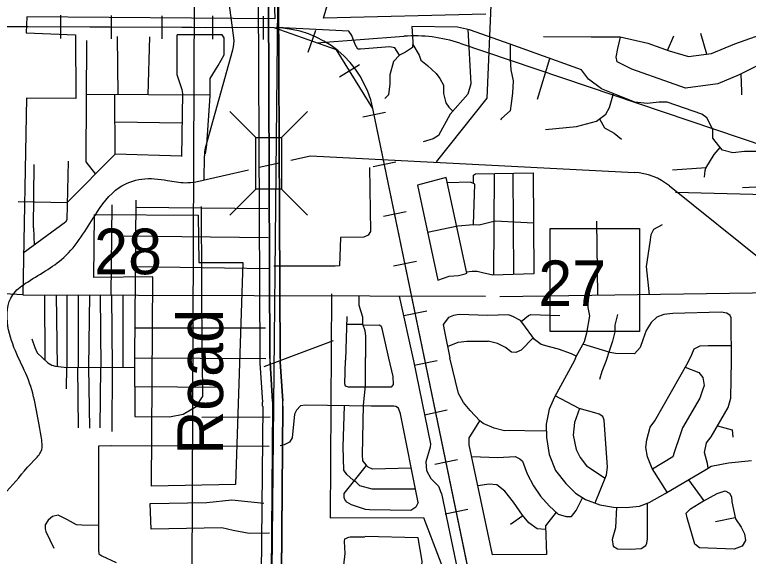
# Model space of a CAD drawing. Extents: x 408847 to 817539, y 923858 to 1151780.
# Drawn here: x 492123 to 499357, y 1084288 to 1089632 of the extents above; entities that cross this region are included whole.
import ezdxf

# ---------------------------------------------------------------- set-up
doc = ezdxf.new("R2010")
doc.units = 0
for name, color, linetype in [('Bridges', 7, 'Continuous'), ('Cities Incorporated Area', 7, 'Continuous'), ('County Roads Related Text', 7, 'Continuous'), ('County Route Divided Highway Outline and Fill', 7, 'Continuous'), ('County Routes Highway Center Lines', 7, 'Continuous'), ('Level 12', 7, 'Continuous'), ('Level 3', 7, 'Continuous'), ('Level 43', 7, 'Continuous'), ('Level 8', 7, 'Continuous'), ('Local Roads Paved', 7, 'Continuous'), ('Masks for Text', 7, 'Continuous'), ('Narrow River Creek and Branch and Slough', 7, 'Continuous'), ('Quad Borders', 7, 'Continuous'), ('Railroads', 7, 'Continuous'), ('Section Lines', 7, 'Continuous')]:
    doc.layers.add(name, color=color, linetype=linetype)

msp = doc.modelspace()

# ---------------------------------------------------------------- linework, layer by layer
at = {"layer": 'Bridges'}
for p, q in [((494499.3, 1088420.9), (494243.3, 1088676.9)), ((494755.3, 1088420.9), (495011.3, 1088676.9)), ((494499.3, 1087908.9), (494243.3, 1087652.9)), ((494755.3, 1087908.9), (495011.3, 1087652.9))]:
    msp.add_line(p, q, dxfattribs=at)
msp.add_lwpolyline([(494499.3, 1087908.9), (494499.3, 1088420.9), (494755.3, 1088420.9), (494755.3, 1087908.9)], close=True, dxfattribs=at)
at = {"layer": 'Cities Incorporated Area'}
for p, q in [((494676.8, 1090106.1), (494686.8, 1089592.2)), ((495168.6, 1089596.2), (495308.6, 1090098.1)), ((492241.9, 1089610.6), (492235.9, 1089452.7)), ((493866.4, 1089596.6), (492241.9, 1089610.6)), ((496770.2, 1089638.2), (495168.6, 1089596.2)), ((494686.8, 1089592.2), (493866.4, 1089596.6)), ((492235.9, 1089452.7), (492723.5, 1089432.7)), ((492723.5, 1089432.7), (492725.5, 1088803.3)), ((492239.9, 1088809.3), (492201.5, 1086869)), ((492725.5, 1088803.3), (492239.9, 1088809.3)), ((492201.5, 1086869), (492022.1, 1086877))]:
    msp.add_line(p, q, dxfattribs=at)
at = {"layer": 'County Route Divided Highway Outline and Fill'}
for p, q in [((494520.2, 1091038.6), (494539, 1086238.6)), ((494620.2, 1091039), (494639, 1086239)), ((494720.2, 1091039.4), (494739, 1086239.4)), ((494739, 1086239.4), (494720.2, 1091039.4)), ((494740.2, 1086207.4), (494766.4, 1085821.5)), ((494766.4, 1085821.5), (494740.2, 1086207.4)), ((494540.6, 1086193.9), (494566.8, 1085807.9)), ((494640.4, 1086200.7), (494666.6, 1085814.7)), ((494568, 1085769.8), (494505.3, 1078336)), ((494668, 1085769), (494605.3, 1078335.2)), ((494768, 1085768.2), (494705.3, 1078334.3)), ((494705.3, 1078334.3), (494768, 1085768.2))]:
    msp.add_line(p, q, dxfattribs=at)
for centre, radius, start, end in [((495239, 1086241.3), 700, 180.22504, 183.88551), ((495239, 1086241.3), 600, 180.22504, 183.88551), ((495239, 1086241.3), 500, 180.22504, 183.88551), ((495239, 1086241.3), 500, 180.22504, 183.88551), ((494068, 1085774.1), 500, 359.51675, 3.88558), ((494068, 1085774.1), 600, 359.51675, 3.88558), ((494068, 1085774.1), 700, 359.51675, 3.88558), ((494068, 1085774.1), 700, 359.51675, 3.88558)]:
    msp.add_arc(centre, radius, start, end, dxfattribs=at)
at = {"layer": 'County Routes Highway Center Lines'}
for p, q in [((494639, 1086239), (494620.2, 1091039)), ((494666.6, 1085814.7), (494640.4, 1086200.7)), ((494605.3, 1078335.2), (494668, 1085769))]:
    msp.add_line(p, q, dxfattribs=at)
for centre, start, end in [((495239, 1086241.3), 180.22504, 183.88551), ((494068, 1085774.1), 359.51675, 3.88558)]:
    msp.add_arc(centre, 600, start, end, dxfattribs=at)
at = {"layer": 'Level 12'}
for p, q in [((494534.7, 1088126.2), (494729.5, 1088170.3)), ((493907.5, 1087984.3), (494428, 1088102.1)), ((494583.7, 1086162.1), (495266.4, 1086418.3))]:
    msp.add_line(p, q, dxfattribs=at)
at = {"layer": 'Level 3'}
for p, q in [((493999.9, 1089505.4), (494502.6, 1089509.3)), ((495100.2, 1089355.3), (495961.1, 1089419.2)), ((496513, 1089349.4), (499897.4, 1088205.8))]:
    msp.add_line(p, q, dxfattribs=at)
msp.add_arc((496064.8, 1088023.1), 1400, 71.32975, 94.24851, dxfattribs=at)
at = {"layer": 'Level 8'}
for p, q in [((494620.2, 1091039), (494639, 1086239)), ((494640.4, 1086200.7), (494666.6, 1085814.7)), ((494668, 1085769), (494605.3, 1078335.2))]:
    msp.add_line(p, q, dxfattribs=at)
for centre, start, end in [((495239, 1086241.3), 180.22504, 183.88551), ((494068, 1085774.1), 359.51675, 3.88558)]:
    msp.add_arc(centre, 600, start, end, dxfattribs=at)
at = {"layer": 'Local Roads Paved'}
for p, q in [((493143.6, 1088842.3), (493137.3, 1089417.6)), ((493437.6, 1088841.2), (493456.6, 1089413)), ((498561, 1089278.8), (498623.1, 1089423.7)), ((498947.5, 1089243.2), (498887.3, 1089447.8)), ((497278.1, 1088799), (497399.3, 1089199.1)), ((494048.9, 1088838.9), (492831.9, 1088843.5)), ((493771.6, 1088561), (493114.2, 1088570.4)), ((492641.7, 1087778.9), (493114.2, 1088255.6)), ((492309, 1087528.8), (492313.7, 1088153.7)), ((498608.7, 1088099.6), (498940.5, 1088123.3)), ((496850.3, 1088065.7), (496845.6, 1087062.9)), ((497035.4, 1088068.8), (497040.1, 1087069.6)), ((492156.3, 1087788), (492641.7, 1087778.9)), ((493081.8, 1087757), (493072.4, 1086866.2)), ((493317.2, 1087733.9), (494618.1, 1087720)), ((493970.3, 1086252.4), (493965.6, 1087738.5)), ((497859.1, 1087595), (497868.4, 1086861.1)), ((492309, 1087528.8), (492314.2, 1087357.3)), ((493202.1, 1087451.5), (494622.7, 1087432.9)), ((493317.8, 1087145.9), (494627.3, 1087127.4)), ((492201.5, 1086869), (496765.2, 1086854.2)), ((492415.4, 1086868.3), (492420.3, 1086225.4)), ((492531, 1086867.9), (492542.1, 1086162.2)), ((492637.6, 1086867.6), (492637.6, 1086154)), ((492748.6, 1086867.2), (492748.6, 1086153.5)), ((492860, 1086866.8), (492849, 1086153)), ((492966.1, 1086866.5), (492971.5, 1086152.4)), ((493077.1, 1086866.1), (493082.5, 1086151.8)), ((493188.2, 1086865.8), (493188.2, 1086247.8)), ((495915.5, 1086856), (496054.4, 1086215.4)), ((495397.3, 1086655.2), (495383.4, 1086224.7)), ((495554.3, 1086576.9), (495394.7, 1086573.9)), ((494594.9, 1086539.4), (493313.2, 1086539.4)), ((493190.6, 1086250.4), (493190.6, 1086151.3)), ((493972.7, 1086240.8), (493976.1, 1085860.5)), ((492634.3, 1086154), (492629.6, 1085941.6)), ((492743.3, 1086153.5), (492749.1, 1085556.3)), ((492850.4, 1086153), (492862, 1085553)), ((492967.3, 1086152.4), (492961.6, 1085556.3)), ((493084, 1086151.8), (493081.1, 1085519.8)), ((494148.7, 1085955.2), (493307.1, 1085961.9)), ((497364.4, 1085523.8), (496940.9, 1085528.5)), ((494633.4, 1085370.6), (493069.8, 1085377.3)), ((496887.4, 1085261), (496630.5, 1085268.2)), ((495370.3, 1084909), (495592, 1085185.4)), ((498767.5, 1085044.2), (498916.8, 1084834.1)), ((496074.4, 1084952.2), (495649, 1084949.1)), ((497133.4, 1084688.9), (497010.3, 1084603.4)), ((499032.9, 1084630.4), (499228.9, 1084669.7))]:
    msp.add_line(p, q, dxfattribs=at)
for points in [[(495534.3, 1089292.6), (495506.5, 1089292.6), (495478.8, 1089338.9), (495446.4, 1089426.8), (495418.6, 1089468.5), (494706, 1089505.6)], [(497007.9, 1089339.6), (496608.6, 1089483.9), (496488.5, 1089507.9), (496038.2, 1089513.9), (496050.2, 1089363.7), (496044.2, 1089309.6), (495978.1, 1089261.6), (495918.1, 1089231.6), (495858, 1089171.5), (495822, 1089039.3), (495822, 1088949.2), (495810, 1088841.1), (495774, 1088805)], [(496590.6, 1089489.9), (496620.6, 1088949.2), (496590.6, 1088847.1), (496416.5, 1088648.8), (496302.4, 1088438.6), (496248.3, 1088408.5), (496152.3, 1088378.5)], [(494002.7, 1088260.2), (494016.5, 1088348.2), (494048.9, 1088829.6), (494048.9, 1089000.9), (494127.6, 1089130.6), (494187.7, 1089237), (494187.7, 1089403.7), (494169.2, 1089431.5), (493725, 1089431.5), (493720.4, 1089426.8), (493720.4, 1089042.6), (493771.3, 1088894.5), (493775.9, 1088852.8), (493766.7, 1088232.4)], [(497338.2, 1089417.7), (497806.5, 1089411.7), (498022.7, 1089411.7), (498094.7, 1089411.7), (498364.9, 1089351.7), (498575.1, 1089273.6), (498767.2, 1089219.5), (498995.4, 1089249.5), (499223.6, 1089345.6), (499427.7, 1089417.7), (499535.8, 1089405.7), (499571.9, 1089369.7), (499583.9, 1089303.6), (499607.9, 1089183.5), (499595.9, 1088768.9)], [(500044.8, 1089159.7), (499595.9, 1089153.4), (499469.8, 1089141.4), (499265.6, 1089039.3), (499055.5, 1088949.2), (498737.2, 1088907.1), (498581.1, 1088961.2), (498208.8, 1089093.3), (498064.7, 1089165.4), (498052.7, 1089213.5), (498070.7, 1089297.6), (498096, 1089411.4)], [(492831.9, 1089375.9), (492822.7, 1088213.9), (492822.7, 1088181.5), (492918.5, 1088058.2)], [(495918.1, 1089231.6), (495870.1, 1089303.6), (495822, 1089315.7), (495534.3, 1089292.6)], [(496047.2, 1089336.7), (496110.2, 1089231.6), (496128.3, 1089183.5), (496194.3, 1089129.4), (496278.4, 1089051.3), (496314.4, 1089003.3), (496350.4, 1088937.2), (496350.4, 1088853.1), (496374.4, 1088763), (496404.5, 1088720.9), (496444.6, 1088680.8)], [(499451.8, 1088282.4), (499319.7, 1088282.4), (499205.6, 1088270.3), (499103.5, 1088294.4), (499067.5, 1088336.4), (499007.4, 1088414.5), (499007.4, 1088498.6), (498947.4, 1088612.8), (498899.3, 1088648.8), (498557.1, 1088768.9), (498479, 1088768.9), (498358.9, 1088756.9), (498238.8, 1088768.9), (497908.6, 1088901.1), (497782.5, 1088997.2), (497722.5, 1089075.3), (497710.5, 1089087.3), (497007.9, 1089339.6), (497007.9, 1089189.5), (497013.9, 1089087.3), (497037.9, 1088979.2), (497031.9, 1088859.1), (497019.9, 1088756.9), (497007.9, 1088684.8), (496923.9, 1088606.7), (496911.8, 1088594.7)], [(499283.8, 1089048.4), (499288.9, 1088872.7), (499288.9, 1088840.3)], [(493766.7, 1088237.1), (493114.2, 1088255.6), (493109.5, 1088842.5)], [(497356.2, 1088498.6), (497662.4, 1088528.7), (497860.6, 1088582.7), (497950.6, 1088648.8), (497986.7, 1088714.9), (498028.7, 1088853)], [(497888.3, 1088603), (497938.6, 1088516.6), (498034.7, 1088462.6), (498106.7, 1088402.5)], [(498923.4, 1088030.2), (498932.6, 1088095), (498937.2, 1088118.1), (499020.5, 1088252.4), (499079.6, 1088322.3)], [(492651.5, 1088186.1), (492637.6, 1087607.5), (492623.7, 1087584.3), (492207.2, 1087278.8)], [(495622.2, 1088122.7), (495631.5, 1087493.1), (495608.3, 1087456.1), (495566.7, 1087437.6), (495335.3, 1087432.9), (495326.1, 1087155.2), (495284.4, 1087150.5), (494678.2, 1087150.5)], [(496379, 1088027), (496096, 1087951.5), (496295, 1087011.7), (496406.1, 1087053.4), (496498.6, 1087058), (496563.4, 1087076.5), (496581.9, 1087081.1), (496379, 1088027)], [(497234.4, 1088072.1), (497243.6, 1087076.5), (496836.4, 1087062.6), (496734.6, 1087085.8), (496683.7, 1087099.6), (496632.8, 1087099.6), (496579.4, 1087093)], [(496646.7, 1087966.9), (496646.7, 1088048.7), (496665.2, 1088062.6), (497234.4, 1088072.1)], [(496646.4, 1087562.6), (496660.6, 1087960.7), (496618.9, 1087979.3), (496390.3, 1087974.2)], [(499298.2, 1087928.3), (499497.1, 1087937.6), (499571.2, 1087919.1), (499603.6, 1087900.6), (499677.6, 1087900.6), (499733.1, 1087895.9), (499774.8, 1087900.6), (499816.4, 1087933)], [(493317.8, 1087803.3), (493303.9, 1086247.8), (494599.6, 1086238.5)], [(496194.8, 1087485.2), (496494, 1087548.7), (496646.7, 1087562.6), (496702.2, 1087558), (496859.6, 1087599.6), (497238.9, 1087579.9)], [(498506.9, 1087558), (498423.6, 1087511.7), (498395.8, 1087460.7), (498386.6, 1087386.7), (498349.6, 1087145.9), (498380.4, 1086868.5)], [(495515.8, 1086856.8), (495515.8, 1086766.3), (495552.8, 1086650.5), (495552.8, 1086581.1), (495575.9, 1086516.3), (495580.6, 1086460.7), (495580.6, 1086247.8)], [(503847.9, 1086901.3), (499397.7, 1086883.2), (496905.8, 1086847.2)], [(497761.2, 1086859.6), (497775.8, 1086743.2), (497789.6, 1086659.8), (497761.9, 1086488.6), (497738.7, 1086405.2), (497655.5, 1086257.1), (497644.6, 1086219.5)], [(496788.3, 1086664.4), (496506, 1086673.7), (496450.5, 1086664.4), (496399.6, 1086645.9), (496348.7, 1086576.5), (496362.6, 1086507), (496413.5, 1086247.8)], [(497659.5, 1086264.3), (497613.8, 1086284.9), (497484.2, 1086331.1), (497396.3, 1086354.3), (497313, 1086377.4), (497248.2, 1086428.4), (497132.6, 1086585.8), (497109.4, 1086613.5), (497035.4, 1086655.2), (496993.7, 1086669.1), (496788.3, 1086664.4)], [(497117.1, 1086604.4), (497188.1, 1086664.5), (497211.2, 1086673.7), (497498.1, 1086664.5)], [(499191.7, 1086220), (499187.1, 1086608.9), (499187.1, 1086641.3), (499177.9, 1086664.5), (499145.5, 1086687.6), (499089.9, 1086696.9), (498613.3, 1086683), (498525.4, 1086673.7), (498456, 1086646), (498400.5, 1086595), (498349.6, 1086516.3), (498317.2, 1086423.7), (498289.4, 1086349.7), (498233.9, 1086284.9), (498048.8, 1086289.5), (497993.3, 1086298.7), (497724.9, 1086382.1)], [(498067.3, 1086673.7), (498039.5, 1086567.3), (498039.5, 1086502.4), (498016.4, 1086409.8), (497988.6, 1086321.9), (497951.6, 1086210.8)], [(495557.8, 1086567.1), (495719.4, 1086571.8), (495737.9, 1086558), (495742.5, 1086534.8), (495808.5, 1086244.1)], [(492291, 1086433.1), (492320.9, 1086346.8), (492344.1, 1086296.9), (492400.5, 1086243.8), (492450.3, 1086197.3), (492490.2, 1086174.1), (492526.7, 1086164.1), (492609.7, 1086154.1), (493306.1, 1086150.7)], [(497236.4, 1086444.5), (497118.7, 1086321.9), (497063.2, 1086298.7), (497021.5, 1086303.4), (496961.4, 1086349.7), (496882.7, 1086386.7), (496790.1, 1086409.8)], [(496391.5, 1086359.6), (496496.8, 1086400.6), (496580.1, 1086409.8), (496790.1, 1086409.8)], [(498764.1, 1086204.4), (498798.4, 1086280.2), (498821.5, 1086335.8), (498881.7, 1086363.6), (498960.4, 1086368.2), (499190, 1086368.2)], [(493305.5, 1086254.1), (493308.8, 1085666.2), (493650.7, 1085662.9), (493783.5, 1085689.5), (493913, 1085765.9), (493976.1, 1085860.5)], [(495808.5, 1086244.1), (495808.5, 1086244.1), (495851.7, 1086061.5), (495855, 1085981.7), (495835.1, 1085958.5), (495413.5, 1085958.5), (495383.6, 1085968.5), (495377, 1085988.4), (495383.4, 1086224.7)], [(495579.5, 1086250.8), (495579.5, 1085971.8), (495559.6, 1085779.1), (495549.6, 1085290.9), (495552.9, 1085231.1), (495589.4, 1085188), (495609.9, 1085167.5)], [(496054.4, 1086215.4), (496223.5, 1085397.2), (496220.2, 1085364), (496177, 1085221.2), (496183.7, 1085134.8), (496226.8, 1085055.1), (496270, 1085011.9), (496303.2, 1084978.7), (496329.7, 1084912.3)], [(496953.8, 1085526.7), (496850.9, 1085553.3), (496741.4, 1085599.8), (496708.2, 1085626.4), (496615.2, 1085726), (496548.8, 1085805.7), (496499, 1085895.4), (496413.5, 1086247.8)], [(497644.6, 1086219.5), (497445.3, 1085857.2), (497394.4, 1085741.4), (497362, 1085593.3), (497366.7, 1085459), (497394.4, 1085292.4), (497454.6, 1085135), (497556.4, 1085005.3), (497653.6, 1084912.8), (497750.7, 1084847.9), (497894.2, 1084797), (498028.4, 1084773.9), (498153.3, 1084769.2), (498282.9, 1084783.1), (498380, 1084820.2), (498537.4, 1084908.1), (498944.6, 1085148.9), (498990.9, 1085176.6), (499162.1, 1085209), (499388.8, 1085232.2)], [(497951.6, 1086210.8), (497912.7, 1086111.8), (497889.5, 1086033.1)], [(498558.4, 1084920.6), (498407.8, 1085153.5), (498361.5, 1085269.2), (498347.7, 1085361.8), (498356.9, 1085435.9), (498389.3, 1085560.9), (498435.6, 1085625.7), (498764.1, 1086204.4)], [(498961.4, 1085159), (498953.8, 1085204.4), (498926.1, 1085310.9), (498944.6, 1085408.1), (498990.9, 1085468.3), (499157.4, 1085755.3), (499185.2, 1085847.9), (499191.7, 1086220)], [(498734.8, 1086152.8), (498870.5, 1086102.5), (498907.6, 1086051.6), (498921.4, 1085972.9), (498902.9, 1085917.4), (498879.8, 1085847.9), (498708.6, 1085556.3), (498685.5, 1085486.8), (498625.3, 1085310.9), (498611.4, 1085269.2), (498411.7, 1085147.4)], [(497845.5, 1084814.3), (497959, 1085093.3), (497968.2, 1085167.4), (497935.8, 1085630.3), (497921.9, 1085667.4), (497884.9, 1085690.5), (497843.3, 1085704.4), (497690.6, 1085746.1), (497453.4, 1085871.9)], [(495639.2, 1085769.2), (494991.9, 1085779.1), (494942.1, 1085772.5), (494902.3, 1085729.3), (494882.3, 1085689.5), (494859.1, 1085457), (494832.5, 1085413.8), (494779.4, 1085387.2), (494739.6, 1085377.3)], [(495649, 1084949.1), (495526.4, 1084982), (495526.4, 1084982), (495526.4, 1084982), (495489.8, 1085018.6), (495460, 1085038.5), (495396.9, 1085095), (495367, 1085138.1), (495360.4, 1085367.3), (495373.8, 1085773.3)], [(496100.7, 1084819.3), (495928, 1085692.8), (495908.1, 1085749.3), (495881.6, 1085765.9), (495861.7, 1085769.2), (495828.5, 1085769.2), (495639.2, 1085769.2)], [(497693.6, 1085745.2), (497644.3, 1085607.2), (497630.4, 1085482.2), (497658.2, 1085343.3), (497699.8, 1085264.6), (497760, 1085181.3), (497945.2, 1085059.4)], [(494643.3, 1085659.6), (493969.4, 1085656.3), (493969.4, 1085656.3)], [(497461.8, 1084723.9), (497355.5, 1084590.1), (497365.5, 1084307.8), (496834.3, 1084304.5), (496605.3, 1085387.2), (496605.3, 1085457), (496641.8, 1085513.4), (496708.2, 1085626.4)], [(499053.1, 1085575.6), (499199.1, 1085537.7), (499203.7, 1085463.7)], [(493081.1, 1085377), (492948.3, 1085373.6), (492948.3, 1084354), (492951.6, 1084314.2), (492981.5, 1084294.2), (493124.2, 1084227.8)], [(496885.4, 1085264.6), (497056.6, 1085273.9), (497102.9, 1085250.7), (497130.7, 1085227.6), (497176.9, 1085102.6), (497237.1, 1084982.2), (497306.5, 1084880.4), (497394.4, 1084787.8), (497482.3, 1084704.4), (497561, 1084681.3), (497611.9, 1084681.3), (497658.2, 1084741.5), (497723.1, 1084866.4)], [(496033.7, 1085158.3), (495652.5, 1085148.1), (495609.9, 1085167.5)], [(497356.8, 1084554.3), (497275.8, 1084560.3), (497192.9, 1084620), (497129.8, 1084693.1), (497040.1, 1084822.6), (496957.2, 1084932.2), (496877.5, 1084992), (496801.1, 1084998.7), (496690.5, 1084984.4)], [(495622.6, 1084746.2), (495582.8, 1084749.6), (495513.1, 1084772.8), (495443.4, 1084796.1), (495396.9, 1084822.6), (495377, 1084849.2), (495370.3, 1084869.1), (495370.3, 1084909)], [(496333.1, 1084907.6), (496691.6, 1083173.9), (496721.5, 1082918.2), (496704.9, 1082888.3), (496691.6, 1082881.7), (496685, 1082861.7), (496701.6, 1082576.1)], [(498916.8, 1084834.1), (499051, 1084908.1), (499129.7, 1084935.9), (499171.3, 1084912.8), (499189.8, 1084875.7), (499194.5, 1084824.8), (499231.5, 1084658.1), (499287, 1084574.8), (499319.4, 1084510), (499328.7, 1084445.2), (499296.3, 1084389.6), (499217.6, 1084357.2), (498875.2, 1084371.1), (498828.9, 1084408.1), (498754.9, 1084667.4), (498745.6, 1084713.7), (498787.3, 1084755.4), (498916.3, 1084834.8)], [(494636.7, 1084517.1), (494434.2, 1084513.8), (494278.2, 1084543.6), (494165.3, 1084570.2), (493468.2, 1084556.9), (493458.2, 1084809.3), (494015.9, 1084819.3), (494264.9, 1084845.9), (494580.3, 1084812.7)], [(496100.7, 1084819.3), (496090.7, 1084799.4), (496077.4, 1084772.8), (496027.6, 1084739.6), (495622.6, 1084746.2)], [(498056.3, 1084772.8), (498046.9, 1084570.2), (498014.5, 1084454.4), (498023.7, 1084389.6), (498065.4, 1084361.8), (498190.3, 1084357.2), (498301.4, 1084366.5), (498347.7, 1084394.3), (498356.9, 1084417.4), (498361.5, 1084459.1), (498361.5, 1084813.1)], [(492948.3, 1084593.3), (492785.6, 1084596.8), (492732.5, 1084600.1), (492642.9, 1084646.6), (492549.9, 1084693.1), (492496.8, 1084679.8), (492453.6, 1084643.3), (492423.8, 1084600.1), (492423.8, 1084560.3), (492430.4, 1084533.7), (492510.1, 1084367.6)], [(495325.9, 1084119.2), (495367, 1084201.6), (495380.3, 1084314.5), (495380.3, 1084314.5), (495373.7, 1084434), (495373.7, 1084434), (495377, 1084460.6), (495393.6, 1084467.3), (495406.9, 1084473.9), (495416.8, 1084477.2), (495430.1, 1084480.5), (495430.1, 1084480.5), (495469.9, 1084480.5), (495576.2, 1084480.5)], [(496137.2, 1084196.9), (496141.3, 1084240.1), (496100.7, 1084469.2), (495579.5, 1084482.5)]]:
    msp.add_lwpolyline(points, dxfattribs=at)
at = {"layer": 'Masks for Text'}
for points in [[(492909.6, 1087661.1), (493931, 1087654.4), (493937.7, 1087186.8), (494371.6, 1087186.8), (494301.4, 1084997.5), (493473.3, 1084980.2), (493483.7, 1087046.5), (492903, 1087039.9)], [(497404, 1087523), (498285.2, 1087523), (498285.2, 1086507.7), (497404, 1086507.7)]]:
    msp.add_lwpolyline(points, close=True, dxfattribs=at)
at = {"layer": 'Narrow River Creek and Branch and Slough'}
for p, q in [((496781.4, 1088807.8), (496867.8, 1090868.8)), ((494283.5, 1089404.4), (494160.5, 1090364)), ((494003.9, 1088318.4), (494274.8, 1089285.4)), ((496281.3, 1088179.7), (496781.4, 1088807.8)), ((493991.1, 1088001.7), (493992.8, 1088239.7)), ((494844.8, 1088196.4), (495038.1, 1088240.1)), ((495038.1, 1088240.1), (498234.6, 1088074.3)), ((498579.5, 1087942.7), (509384.5, 1079255.1)), ((498637.7, 1087879.8), (501446.5, 1087814.7)), ((495246.3, 1086878.8), (495232.3, 1084666.6)), ((495232.3, 1084666.6), (496153.2, 1084672.6)), ((496153.2, 1084672.6), (496335.4, 1084198.1))]:
    msp.add_line(p, q, dxfattribs=at)
for centre, radius, start, end in [((493985.9, 1089366.3), 300, 344.3536, 7.30009), ((494292.8, 1088237.5), 300, 164.3536, 179.58774), ((498203.6, 1087475.1), 600, 51.19947, 87.0303)]:
    msp.add_arc(centre, radius, start, end, dxfattribs=at)
msp.add_spline([(486723.1, 1073260.8), (486698, 1073347), (486670.2, 1073486.2), (486689.7, 1073674.8), (486669.6, 1074009.1), (486603.6, 1074303.3), (486709.7, 1074593.5), (486871.8, 1074961.8), (486885.8, 1075338.1), (486949.9, 1075628.4), (487035.9, 1075956.6), (487058, 1076212.8), (487150, 1076403), (487350.2, 1076681.2), (487398.2, 1076867.4), (487294.2, 1077033.5), (487196.1, 1077165.6), (487122, 1077311.7), (487192.1, 1077405.8), (487388.2, 1077596), (487524.3, 1077836.1), (487656.4, 1078076.3), (487860.6, 1078456.6), (488068.8, 1078718.9), (488232.9, 1078965.1), (488375, 1079183.2), (488625.2, 1079495.5), (488883.4, 1079763.7), (489079.6, 1079893.8), (489345.8, 1080045.9), (489523.9, 1080238.1), (489860.2, 1080616.4), (490032.3, 1080894.6), (490402.6, 1081290.9), (490574.8, 1081607.2), (490716.9, 1081963.5), (490869, 1082353.8), (490951.1, 1082668), (491067.2, 1083110.4), (491177.3, 1083486.7), (491319.4, 1083841), (491513.5, 1084137.2), (491679.7, 1084427.5), (491833.8, 1084707.7), (492074, 1084963.9), (492312.2, 1085234.1), (492384.2, 1085326.2), (492382.2, 1085474.3), (492258.1, 1086028.7), (492144, 1086283), (492056, 1086559.2), (492104, 1086869.4), (492230.1, 1086981.5), (492606.4, 1087235.7), (492778.6, 1087439.9), (492914.7, 1087652.1), (493152.9, 1087926.3), (493375, 1088010.3), (493629.2, 1087996.3), (493805.4, 1087974.3), (493907.5, 1087984.3)], degree=3, dxfattribs=at)
at = {"layer": 'Quad Borders'}
msp.add_line((493776.8, 1060493), (493958.9, 1105932.5), dxfattribs=at)
msp.add_line((493776.8, 1060493), (493958.9, 1105932.5), dxfattribs=at)
at = {"layer": 'Railroads'}
for p, q in [((492576.6, 1089395.8), (492577.5, 1089625.8)), ((493076.6, 1089393.9), (493077.5, 1089623.9)), ((493576.6, 1089392), (493577.5, 1089622)), ((494076.6, 1089390), (494077.5, 1089620)), ((494576.6, 1089388.1), (494577.5, 1089618.1)), ((494680.1, 1089502.7), (486588.8, 1089533.8)), ((495016.7, 1089263), (495092.7, 1089480)), ((495327, 1089019.4), (495522.8, 1089140.1)), ((495555.2, 1088623.1), (495780.4, 1088669.7)), ((501512.6, 1060426.3), (495655.5, 1088705.6)), ((495656.6, 1088133.5), (495881.8, 1088180.1)), ((495758, 1087643.8), (495983.2, 1087690.5)), ((495859.4, 1087154.2), (496084.6, 1087200.9)), ((495960.8, 1086664.6), (496186, 1086711.3)), ((496062.2, 1086175), (496287.4, 1086221.7)), ((496163.6, 1085685.4), (496388.8, 1085732.1)), ((496265, 1085195.8), (496490.2, 1085242.4)), ((496366.4, 1084706.2), (496591.6, 1084752.8))]:
    msp.add_line(p, q, dxfattribs=at)
msp.add_lwpolyline([(510079.2, 1019797.2), (501500.3, 1060485.3), (501512.6, 1060426.3), (495655.5, 1088705.6), (495655.5, 1088705.6), (495297.5, 1089286.4), (494680.1, 1089502.7), (494680.1, 1089502.7), (486588.8, 1089533.8), (486588.8, 1089533.8), (485948.3, 1089769.1), (485607.8, 1090360.4), (485592.6, 1090534.9), (485592.6, 1090534.9), (485598.8, 1095821.6), (485577.9, 1096140.9), (484280, 1105896.4), (484264.6, 1106103.9), (484317, 1113718.1)], dxfattribs=at)
msp.add_arc((494676.3, 1088502.7), 1000, 11.70142, 89.77954, dxfattribs=at)
at = {"layer": 'Section Lines'}
msp.add_line((494661.4, 1084143.3), (494717.7, 1089712.6), dxfattribs=at)

# ---------------------------------------------------------------- texts
at = {"layer": 'County Roads Related Text'}
msp.add_text('Road', height=450, rotation=89.99986, dxfattribs=at).set_placement((494177.4, 1085290))
at = {"layer": 'Level 43'}
for s, rotation, p in [('28', 0.00056, (492906, 1087071)), ('27', 359.99998, (497286, 1086757.1))]:
    msp.add_text(s, height=450, rotation=rotation, dxfattribs=at).set_placement(p)

doc.saveas('drawing.dxf')
